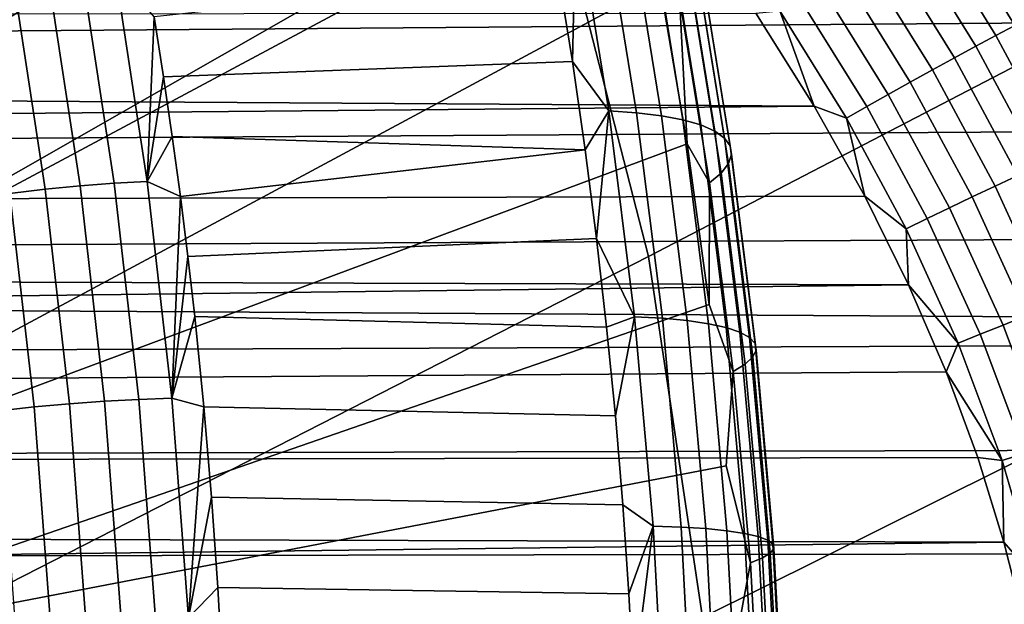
# Model space of a CAD drawing. Header units: metres. Extents: x -240 to 45, y -77 to 27.
# Tile 549 of 656: x -167.702 to -166.1, y 0.563 to 1.514. Entities that reach past the tile are written whole.
import ezdxf

# ---------------------------------------------------------------- set-up
doc = ezdxf.new("R2010")
doc.units = ezdxf.units.M
doc.layers.add('solid_102011X2', color=7, linetype='CONTINUOUS')

msp = doc.modelspace()

# ---------------------------------------------------------------- linework, layer by layer
at = {"layer": 'solid_102011X2'}
for points in [[(-168.435211, 1.318336, 293.82135), (-168.481232, 1.524811, 293.744751), (-167.014404, 2.853714, 296.294495), (-166.925232, 2.602482, 296.445587)], [(-168.395966, 1.106659, 293.886658), (-168.435211, 1.318336, 293.82135), (-166.925232, 2.602482, 296.445587), (-166.845459, 2.348233, 296.580811)], [(-168.395966, 1.106659, 293.886658), (-166.845459, 2.348233, 296.580811), (-166.774857, 2.091599, 296.700531)], [(-167.904434, 1.140906, 316.01709), (-168.055008, 1.73429, 315.920685), (-167.103455, 2.303709, 317.206848), (-166.829422, 1.715995, 317.413361)], [(-166.678741, 1.128871, 317.507141), (-166.829422, 1.715995, 317.413361), (-165.866562, 2.279384, 318.676483), (-165.583893, 1.697762, 318.887085)], [(-168.363632, 0.890614, 293.94046), (-168.395966, 1.106659, 293.886658), (-166.774857, 2.091599, 296.700531), (-166.713211, 1.833121, 296.805115)], [(-168.338364, 0.671054, 293.982544), (-168.363632, 0.890614, 293.94046), (-166.713211, 1.833121, 296.805115), (-166.660309, 1.573214, 296.894928)], [(-166.829422, 1.715995, 317.413361), (-166.678741, 1.128871, 317.507141), (-167.816666, 0.547114, 316.072815), (-167.904434, 1.140906, 316.01709)], [(-166.082504, 1.504853, 297.931671), (-166.199371, 1.695102, 297.935516), (-166.172272, 1.711224, 297.962219), (-166.054886, 1.519305, 297.958771)], [(-166.060898, 1.690207, 298.832428), (-177.630341, 1.580025, 305.817139), (-177.58905, 1.419041, 305.836487), (-165.963898, 1.509624, 298.827148)], [(-166.796646, 1.694243, 297.527527), (-166.825623, 1.589487, 297.591125), (-166.802536, 1.446035, 297.63028)], [(-166.743301, 1.36571, 297.618073), (-166.796646, 1.694243, 297.527527), (-166.802536, 1.446035, 297.63028)], [(-166.698013, 1.362747, 297.579285), (-166.751251, 1.690595, 297.488922), (-166.796646, 1.694243, 297.527527), (-166.743301, 1.36571, 297.618073)], [(-166.657578, 1.357895, 297.535614), (-166.710632, 1.684621, 297.445557), (-166.751251, 1.690595, 297.488922), (-166.698013, 1.362747, 297.579285)], [(-166.622574, 1.351224, 297.487671), (-166.675369, 1.676406, 297.398041), (-166.710632, 1.684621, 297.445557), (-166.657578, 1.357895, 297.535614)], [(-165.583893, 1.697762, 318.887085), (-165.433044, 1.116876, 318.978271), (-166.590897, 0.541343, 317.56134), (-166.678741, 1.128871, 317.507141)], [(-166.113068, 1.48863, 297.909088), (-166.229233, 1.677061, 297.913391), (-166.199371, 1.695102, 297.935516), (-166.082504, 1.504853, 297.931671)], [(-166.593506, 1.34283, 297.436218), (-166.645981, 1.666067, 297.347107), (-166.675369, 1.676406, 297.398041), (-166.622574, 1.351224, 297.487671)], [(-166.145981, 1.470943, 297.891479), (-166.261307, 1.657444, 297.896301), (-166.229233, 1.677061, 297.913391), (-166.113068, 1.48863, 297.909088)], [(-166.570786, 1.332831, 297.381897), (-166.622894, 1.653752, 297.293427), (-166.645981, 1.666067, 297.347107), (-166.593506, 1.34283, 297.436218)], [(-166.554733, 1.32137, 297.325531), (-166.6064, 1.639636, 297.237793), (-166.622894, 1.653752, 297.293427), (-166.570786, 1.332831, 297.381897)], [(-166.180634, 1.452128, 297.879181), (-166.294983, 1.636623, 297.884491), (-166.261307, 1.657444, 297.896301), (-166.145981, 1.470943, 297.891479)], [(-166.545578, 1.308611, 297.267914), (-166.596771, 1.62392, 297.181), (-166.6064, 1.639636, 297.237793), (-166.554733, 1.32137, 297.325531)], [(-166.216461, 1.432491, 297.872375), (-166.329712, 1.61494, 297.878235), (-166.294983, 1.636623, 297.884491), (-166.180634, 1.452128, 297.879181)], [(-166.543457, 1.294736, 297.209869), (-166.594131, 1.60683, 297.12384), (-166.596771, 1.62392, 297.181), (-166.545578, 1.308611, 297.267914)], [(-166.548401, 1.279943, 297.152252), (-166.598511, 1.588607, 297.067169), (-166.594131, 1.60683, 297.12384), (-166.543457, 1.294736, 297.209869)], [(-166.252579, 1.412515, 297.871277), (-166.364624, 1.592921, 297.877686), (-166.329712, 1.61494, 297.878235), (-166.216461, 1.432491, 297.872375)], [(-167.603699, 1.24404, 298.141693), (-167.656204, 1.588052, 298.054291), (-167.71283, 1.580849, 298.063202), (-167.660553, 1.238358, 298.150208)], [(-167.548019, 1.24815, 298.12677), (-167.600693, 1.593262, 298.039124), (-167.656204, 1.588052, 298.054291), (-167.603699, 1.24404, 298.141693)], [(-167.494278, 1.250633, 298.105682), (-167.547058, 1.596408, 298.017853), (-167.600693, 1.593262, 298.039124), (-167.548019, 1.24815, 298.12677)], [(-167.494278, 1.250633, 298.105682), (-167.48317, 1.518602, 298.013092), (-167.547058, 1.596408, 298.017853)], [(-166.825623, 1.589487, 297.591125), (-167.48317, 1.518602, 298.013092), (-167.467819, 1.421324, 298.038605), (-166.802536, 1.446035, 297.63028)], [(-166.560333, 1.264442, 297.095825), (-166.609863, 1.569514, 297.011719), (-166.598511, 1.588607, 297.067169), (-166.548401, 1.279943, 297.152252)], [(-166.288406, 1.392518, 297.875824), (-166.3992, 1.570922, 297.882782), (-166.364624, 1.592921, 297.877686), (-166.252579, 1.412515, 297.871277)], [(-168.338364, 0.671054, 293.982544), (-166.660309, 1.573214, 296.894928), (-166.615921, 1.312201, 296.970276)], [(-167.660553, 1.238358, 298.150208), (-167.71283, 1.580849, 298.063202), (-167.769836, 1.571749, 298.065735), (-167.717865, 1.23118, 298.152252)], [(-166.628006, 1.549821, 296.958344), (-166.615921, 1.312201, 296.970276), (-166.660309, 1.573214, 296.894928)], [(-166.323288, 1.372879, 297.885986), (-166.432755, 1.549359, 297.893463), (-166.3992, 1.570922, 297.882782), (-166.288406, 1.392518, 297.875824)], [(-165.829788, 1.542271, 354.821686), (-167.75676, 1.559288, 353.581146), (-167.787216, 1.040688, 353.621887), (-165.85936, 1.02933, 354.862396)], [(-166.579086, 1.248455, 297.041443), (-166.628006, 1.549821, 296.958344), (-166.609863, 1.569514, 297.011719), (-166.560333, 1.264442, 297.095825)], [(-166.579086, 1.248455, 297.041443), (-166.615921, 1.312201, 296.970276), (-166.628006, 1.549821, 296.958344)], [(-166.356537, 1.353971, 297.90155), (-166.464661, 1.52864, 297.909515), (-166.432755, 1.549359, 297.893463), (-166.323288, 1.372879, 297.885986)], [(-173.155243, 1.416331, 301.963715), (-173.170517, 1.520226, 301.938293), (-166.503952, 1.52455, 297.931122), (-166.408997, 1.373573, 297.923645)], [(-166.464661, 1.52864, 297.909515), (-166.408997, 1.373573, 297.923645), (-166.503952, 1.52455, 297.931122)], [(-166.356537, 1.353971, 297.90155), (-166.408997, 1.373573, 297.923645), (-166.464661, 1.52864, 297.909515)], [(-165.963898, 1.509624, 298.827148), (-177.58905, 1.419041, 305.836487), (-177.552429, 1.258762, 305.853577), (-165.879974, 1.332488, 298.822693)], [(-167.494278, 1.250633, 298.105682), (-167.467819, 1.421324, 298.038605), (-167.48317, 1.518602, 298.013092)], [(-166.008255, 1.292888, 297.905457), (-166.113068, 1.48863, 297.909088), (-166.082504, 1.504853, 297.931671), (-165.977036, 1.307146, 297.928436)], [(-166.041977, 1.277307, 297.88739), (-166.145981, 1.470943, 297.891479), (-166.113068, 1.48863, 297.909088), (-166.008255, 1.292888, 297.905457)], [(-166.077576, 1.260697, 297.874603), (-166.180634, 1.452128, 297.879181), (-166.145981, 1.470943, 297.891479), (-166.041977, 1.277307, 297.88739)], [(-166.781693, 1.302261, 297.665588), (-166.802536, 1.446035, 297.63028), (-167.467819, 1.421324, 298.038605), (-167.453537, 1.323935, 298.062408)], [(-166.743301, 1.36571, 297.618073), (-166.802536, 1.446035, 297.63028), (-166.781693, 1.302261, 297.665588)], [(-166.114456, 1.243328, 297.86731), (-166.216461, 1.432491, 297.872375), (-166.180634, 1.452128, 297.879181), (-166.077576, 1.260697, 297.874603)], [(-166.151733, 1.225631, 297.865692), (-166.252579, 1.412515, 297.871277), (-166.216461, 1.432491, 297.872375), (-166.114456, 1.243328, 297.86731)], [(-173.141068, 1.312163, 301.987305), (-173.155243, 1.416331, 301.963715), (-166.408997, 1.373573, 297.923645)], [(-167.494278, 1.250633, 298.105682), (-167.453537, 1.323935, 298.062408), (-167.467819, 1.421324, 298.038605)], [(-166.188782, 1.207885, 297.869781), (-166.288406, 1.392518, 297.875824), (-166.252579, 1.412515, 297.871277), (-166.151733, 1.225631, 297.865692)], [(-166.22493, 1.190428, 297.879456), (-166.323288, 1.372879, 297.885986), (-166.288406, 1.392518, 297.875824), (-166.188782, 1.207885, 297.869781)], [(-173.127991, 1.207719, 302.009064), (-173.141068, 1.312163, 301.987305), (-166.408997, 1.373573, 297.923645), (-166.326614, 1.2267, 297.917206)], [(-166.743301, 1.36571, 297.618073), (-166.781693, 1.302261, 297.665588), (-166.763092, 1.158203, 297.697083)], [(-166.701233, 1.030438, 297.689545), (-166.743301, 1.36571, 297.618073), (-166.763092, 1.158203, 297.697083)], [(-166.656021, 1.028188, 297.650574), (-166.698013, 1.362747, 297.579285), (-166.743301, 1.36571, 297.618073), (-166.701233, 1.030438, 297.689545)], [(-166.615738, 1.024505, 297.606659), (-166.657578, 1.357895, 297.535614), (-166.698013, 1.362747, 297.579285), (-166.656021, 1.028188, 297.650574)], [(-166.356537, 1.353971, 297.90155), (-166.326614, 1.2267, 297.917206), (-166.408997, 1.373573, 297.923645)], [(-166.259476, 1.173589, 297.894531), (-166.356537, 1.353971, 297.90155), (-166.323288, 1.372879, 297.885986), (-166.22493, 1.190428, 297.879456)], [(-166.580933, 1.019442, 297.558411), (-166.622574, 1.351224, 297.487671), (-166.657578, 1.357895, 297.535614), (-166.615738, 1.024505, 297.606659)], [(-166.552124, 1.013071, 297.5065), (-166.593506, 1.34283, 297.436218), (-166.622574, 1.351224, 297.487671), (-166.580933, 1.019442, 297.558411)], [(-166.259476, 1.173589, 297.894531), (-166.326614, 1.2267, 297.917206), (-166.356537, 1.353971, 297.90155)], [(-165.879974, 1.332488, 298.822693), (-177.552429, 1.258762, 305.853577), (-177.52037, 1.099172, 305.8685), (-165.807587, 1.157316, 298.818848)], [(-166.529694, 1.005483, 297.45166), (-166.570786, 1.332831, 297.381897), (-166.593506, 1.34283, 297.436218), (-166.552124, 1.013071, 297.5065)], [(-166.513992, 0.996785, 297.394714), (-166.554733, 1.32137, 297.325531), (-166.570786, 1.332831, 297.381897), (-166.529694, 1.005483, 297.45166)], [(-167.494278, 1.250633, 298.105682), (-167.440292, 1.226425, 298.084442), (-167.453537, 1.323935, 298.062408)], [(-166.781693, 1.302261, 297.665588), (-167.453537, 1.323935, 298.062408), (-167.440292, 1.226425, 298.084442)], [(-166.505234, 0.987103, 297.336456), (-166.545578, 1.308611, 297.267914), (-166.554733, 1.32137, 297.325531), (-166.513992, 0.996785, 297.394714)], [(-168.320236, 0.448846, 294.012695), (-168.338364, 0.671054, 293.982544), (-166.615921, 1.312201, 296.970276), (-166.57988, 1.050435, 297.031464)], [(-166.781693, 1.302261, 297.665588), (-167.440292, 1.226425, 298.084442), (-167.428085, 1.128773, 298.104736), (-166.763092, 1.158203, 297.697083)], [(-166.579086, 1.248455, 297.041443), (-166.57988, 1.050435, 297.031464), (-166.615921, 1.312201, 296.970276)], [(-166.503525, 0.976573, 297.27771), (-166.543457, 1.294736, 297.209869), (-166.545578, 1.308611, 297.267914), (-166.505234, 0.987103, 297.336456)], [(-166.508911, 0.965347, 297.219299), (-166.548401, 1.279943, 297.152252), (-166.543457, 1.294736, 297.209869), (-166.503525, 0.976573, 297.27771)], [(-166.521317, 0.953584, 297.162079), (-166.560333, 1.264442, 297.095825), (-166.548401, 1.279943, 297.152252), (-166.508911, 0.965347, 297.219299)], [(-167.454178, 0.898149, 298.172424), (-167.494278, 1.250633, 298.105682), (-167.548019, 1.24815, 298.12677), (-167.507996, 0.896357, 298.19339)], [(-167.454178, 0.898149, 298.172424), (-167.440292, 1.226425, 298.084442), (-167.494278, 1.250633, 298.105682)], [(-166.540543, 0.941453, 297.106873), (-166.579086, 1.248455, 297.041443), (-166.560333, 1.264442, 297.095825), (-166.521317, 0.953584, 297.162079)], [(-166.025055, 1.047772, 297.863068), (-166.114456, 1.243328, 297.86731), (-166.077576, 1.260697, 297.874603), (-165.987183, 1.062668, 297.870789)], [(-167.62085, 0.889287, 298.216309), (-167.660553, 1.238358, 298.150208), (-167.717865, 1.23118, 298.152252), (-167.678375, 0.884104, 298.217957)], [(-167.563797, 0.893389, 298.208069), (-167.603699, 1.24404, 298.141693), (-167.660553, 1.238358, 298.150208), (-167.62085, 0.889287, 298.216309)], [(-167.507996, 0.896357, 298.19339), (-167.548019, 1.24815, 298.12677), (-167.603699, 1.24404, 298.141693), (-167.563797, 0.893389, 298.208069)], [(-166.540543, 0.941453, 297.106873), (-166.57988, 1.050435, 297.031464), (-166.579086, 1.248455, 297.041443)], [(-166.063385, 1.032574, 297.861023), (-166.151733, 1.225631, 297.865692), (-166.114456, 1.243328, 297.86731), (-166.025055, 1.047772, 297.863068)], [(-173.116013, 1.103096, 302.029022), (-173.127991, 1.207719, 302.009064), (-166.326614, 1.2267, 297.917206), (-166.255402, 1.082802, 297.911713)], [(-167.678375, 0.884104, 298.217957), (-167.717865, 1.23118, 298.152252), (-167.774826, 1.222601, 298.147766), (-167.735611, 0.877909, 298.213013)], [(-167.454178, 0.898149, 298.172424), (-167.428085, 1.128773, 298.104736), (-167.440292, 1.226425, 298.084442)], [(-166.259476, 1.173589, 297.894531), (-166.255402, 1.082802, 297.911713), (-166.326614, 1.2267, 297.917206)], [(-166.101578, 1.01731, 297.864624), (-166.188782, 1.207885, 297.869781), (-166.151733, 1.225631, 297.865692), (-166.063385, 1.032574, 297.861023)], [(-166.138901, 1.002271, 297.873871), (-166.22493, 1.190428, 297.879456), (-166.188782, 1.207885, 297.869781), (-166.101578, 1.01731, 297.864624)], [(-166.174667, 0.987741, 297.88855), (-166.259476, 1.173589, 297.894531), (-166.22493, 1.190428, 297.879456), (-166.138901, 1.002271, 297.873871)], [(-166.174667, 0.987741, 297.88855), (-166.255402, 1.082802, 297.911713), (-166.259476, 1.173589, 297.894531)], [(-165.807587, 1.157316, 298.818848), (-177.52037, 1.099172, 305.8685), (-177.492798, 0.940262, 305.881256), (-165.746399, 0.984705, 298.815582)], [(-166.746735, 1.013926, 297.724823), (-166.763092, 1.158203, 297.697083), (-167.428085, 1.128773, 298.104736), (-167.416916, 1.031032, 298.123322)], [(-166.701233, 1.030438, 297.689545), (-166.763092, 1.158203, 297.697083), (-166.746735, 1.013926, 297.724823)], [(-166.678741, 1.128871, 317.507141), (-166.590897, 0.541343, 317.56134), (-167.559082, 0, 316.373596), (-167.816666, 0.547114, 316.072815)], [(-167.454178, 0.898149, 298.172424), (-167.416916, 1.031032, 298.123322), (-167.428085, 1.128773, 298.104736)], [(-165.433044, 1.116876, 318.978271), (-165.345108, 0.53559, 319.030975), (-165.725067, 0, 318.572296), (-166.590897, 0.541343, 317.56134)], [(-173.105133, 0.99838, 302.047119), (-173.116013, 1.103096, 302.029022), (-166.255402, 1.082802, 297.911713)], [(-173.095352, 0.89351, 302.063385), (-173.105133, 0.99838, 302.047119), (-166.255402, 1.082802, 297.911713), (-166.194382, 0.941266, 297.907074)], [(-166.174667, 0.987741, 297.88855), (-166.194382, 0.941266, 297.907074), (-166.255402, 1.082802, 297.911713)], [(-166.540543, 0.941453, 297.106873), (-166.552017, 0.788092, 297.078796), (-168.320236, 0.448846, 294.012695), (-166.57988, 1.050435, 297.031464)], [(-165.85936, 1.02933, 354.862396), (-167.787216, 1.040688, 353.621887), (-167.805511, 0.520484, 353.646332), (-165.877136, 0.514804, 354.886841)], [(-167.454178, 0.898149, 298.172424), (-167.4021, 0.884267, 298.14801), (-167.416916, 1.031032, 298.123322)], [(-166.732574, 0.869417, 297.74881), (-166.746735, 1.013926, 297.724823), (-167.416916, 1.031032, 298.123322), (-167.4021, 0.884267, 298.14801)], [(-166.701233, 1.030438, 297.689545), (-166.746735, 1.013926, 297.724823), (-166.732574, 0.869417, 297.74881)], [(-166.670837, 0.689942, 297.74115), (-166.701233, 1.030438, 297.689545), (-166.732574, 0.869417, 297.74881), (-166.720627, 0.724773, 297.769073)], [(-166.625702, 0.688429, 297.702087), (-166.656021, 1.028188, 297.650574), (-166.701233, 1.030438, 297.689545), (-166.670837, 0.689942, 297.74115)], [(-166.58551, 0.685952, 297.65799), (-166.615738, 1.024505, 297.606659), (-166.656021, 1.028188, 297.650574), (-166.625702, 0.688429, 297.702087)], [(-166.028015, 0.821287, 297.860382), (-166.101578, 1.01731, 297.864624), (-166.063385, 1.032574, 297.861023), (-165.988815, 0.833844, 297.857147)], [(-166.550858, 0.682547, 297.609467), (-166.580933, 1.019442, 297.558411), (-166.615738, 1.024505, 297.606659), (-166.58551, 0.685952, 297.65799)], [(-166.522232, 0.678263, 297.557251), (-166.552124, 1.013071, 297.5065), (-166.580933, 1.019442, 297.558411), (-166.550858, 0.682547, 297.609467)], [(-166.500031, 0.67316, 297.502045), (-166.529694, 1.005483, 297.45166), (-166.552124, 1.013071, 297.5065), (-166.522232, 0.678263, 297.557251)], [(-166.066376, 0.808898, 297.869263), (-166.138901, 1.002271, 297.873871), (-166.101578, 1.01731, 297.864624), (-166.028015, 0.821287, 297.860382)], [(-166.484589, 0.667312, 297.444672), (-166.513992, 0.996785, 297.394714), (-166.529694, 1.005483, 297.45166), (-166.500031, 0.67316, 297.502045)], [(-166.476105, 0.660801, 297.385925), (-166.505234, 0.987103, 297.336456), (-166.513992, 0.996785, 297.394714), (-166.484589, 0.667312, 297.444672)], [(-166.10321, 0.79691, 297.883575), (-166.174667, 0.987741, 297.88855), (-166.138901, 1.002271, 297.873871), (-166.066376, 0.808898, 297.869263)], [(-165.746399, 0.984705, 298.815582), (-177.492798, 0.940262, 305.881256), (-177.46962, 0.78202, 305.891937), (-165.695801, 0.814282, 298.812866)], [(-166.474716, 0.653721, 297.32666), (-166.503525, 0.976573, 297.27771), (-166.505234, 0.987103, 297.336456), (-166.476105, 0.660801, 297.385925)], [(-166.10321, 0.79691, 297.883575), (-166.194382, 0.941266, 297.907074), (-166.174667, 0.987741, 297.88855)], [(-166.493164, 0.638263, 297.2099), (-166.521317, 0.953584, 297.162079), (-166.508911, 0.965347, 297.219299), (-166.480423, 0.646172, 297.2677)], [(-166.480423, 0.646172, 297.2677), (-166.508911, 0.965347, 297.219299), (-166.503525, 0.976573, 297.27771), (-166.474716, 0.653721, 297.32666)], [(-166.512756, 0.630106, 297.154083), (-166.540543, 0.941453, 297.106873), (-166.521317, 0.953584, 297.162079), (-166.493164, 0.638263, 297.2099)], [(-173.08667, 0.788543, 302.07782), (-173.095352, 0.89351, 302.063385), (-166.194382, 0.941266, 297.907074), (-166.142838, 0.801882, 297.903198)], [(-166.512756, 0.630106, 297.154083), (-166.552017, 0.788092, 297.078796), (-166.540543, 0.941453, 297.106873)], [(-166.10321, 0.79691, 297.883575), (-166.142838, 0.801882, 297.903198), (-166.194382, 0.941266, 297.907074)], [(-167.42717, 0.540751, 298.217377), (-167.454178, 0.898149, 298.172424), (-167.507996, 0.896357, 298.19339), (-167.481049, 0.539668, 298.238251)], [(-167.42717, 0.540751, 298.217377), (-167.4021, 0.884267, 298.14801), (-167.454178, 0.898149, 298.172424)], [(-167.651779, 0.532263, 298.262207), (-167.678375, 0.884104, 298.217957), (-167.735611, 0.877909, 298.213013), (-167.709198, 0.52852, 298.256958)], [(-167.594101, 0.535396, 298.260803), (-167.62085, 0.889287, 298.216309), (-167.678375, 0.884104, 298.217957), (-167.651779, 0.532263, 298.262207)], [(-167.536942, 0.537875, 298.252777), (-167.563797, 0.893389, 298.208069), (-167.62085, 0.889287, 298.216309), (-167.594101, 0.535396, 298.260803)], [(-167.481049, 0.539668, 298.238251), (-167.507996, 0.896357, 298.19339), (-167.563797, 0.893389, 298.208069), (-167.536942, 0.537875, 298.252777)], [(-167.42717, 0.540751, 298.217377), (-167.389572, 0.737296, 298.168854), (-167.4021, 0.884267, 298.14801)], [(-166.720627, 0.724773, 297.769073), (-166.732574, 0.869417, 297.74881), (-167.4021, 0.884267, 298.14801), (-167.389572, 0.737296, 298.168854)], [(-165.695801, 0.814282, 298.812866), (-177.46962, 0.78202, 305.891937), (-177.45076, 0.624427, 305.900574), (-165.655228, 0.645665, 298.810669)], [(-173.079086, 0.683575, 302.090454), (-173.08667, 0.788543, 302.07782), (-166.142838, 0.801882, 297.903198), (-166.100082, 0.66399, 297.899994)], [(-166.10321, 0.79691, 297.883575), (-166.100082, 0.66399, 297.899994), (-166.142838, 0.801882, 297.903198)], [(-166.046188, 0.601753, 297.879608), (-166.10321, 0.79691, 297.883575), (-166.066376, 0.808898, 297.869263), (-166.008469, 0.610992, 297.865601)], [(-166.512756, 0.630106, 297.154083), (-166.532211, 0.525326, 297.112427), (-168.320236, 0.448846, 294.012695), (-166.552017, 0.788092, 297.078796)], [(-166.046188, 0.601753, 297.879608), (-166.100082, 0.66399, 297.899994), (-166.10321, 0.79691, 297.883575)], [(-167.42717, 0.540751, 298.217377), (-167.379349, 0.590225, 298.185883), (-167.389572, 0.737296, 298.168854)], [(-166.710861, 0.579956, 297.785645), (-166.720627, 0.724773, 297.769073), (-167.389572, 0.737296, 298.168854), (-167.379349, 0.590225, 298.185883)], [(-166.670837, 0.689942, 297.74115), (-166.720627, 0.724773, 297.769073), (-166.710861, 0.579956, 297.785645)], [(-166.670837, 0.689942, 297.74115), (-166.710861, 0.579956, 297.785645), (-166.703278, 0.435068, 297.798492)], [(-166.652466, 0.34588, 297.772369), (-166.670837, 0.689942, 297.74115), (-166.703278, 0.435068, 297.798492)], [(-166.607361, 0.345119, 297.733246), (-166.625702, 0.688429, 297.702087), (-166.670837, 0.689942, 297.74115), (-166.652466, 0.34588, 297.772369)], [(-173.072586, 0.578627, 302.101257), (-173.079086, 0.683575, 302.090454), (-166.100082, 0.66399, 297.899994)], [(-166.567245, 0.343874, 297.689026), (-166.58551, 0.685952, 297.65799), (-166.625702, 0.688429, 297.702087), (-166.607361, 0.345119, 297.733246)], [(-166.532684, 0.342162, 297.64035), (-166.550858, 0.682547, 297.609467), (-166.58551, 0.685952, 297.65799), (-166.567245, 0.343874, 297.689026)], [(-166.504181, 0.340009, 297.587921), (-166.522232, 0.678263, 297.557251), (-166.550858, 0.682547, 297.609467), (-166.532684, 0.342162, 297.64035)], [(-166.482117, 0.337444, 297.532501), (-166.500031, 0.67316, 297.502045), (-166.522232, 0.678263, 297.557251), (-166.504181, 0.340009, 297.587921)], [(-166.466812, 0.334504, 297.474854), (-166.484589, 0.667312, 297.444672), (-166.500031, 0.67316, 297.502045), (-166.482117, 0.337444, 297.532501)], [(-173.067184, 0.473662, 302.11026), (-173.072586, 0.578627, 302.101257), (-166.100082, 0.66399, 297.899994), (-166.06572, 0.527505, 297.897369)], [(-166.458511, 0.331232, 297.415802), (-166.476105, 0.660801, 297.385925), (-166.484589, 0.667312, 297.444672), (-166.466812, 0.334504, 297.474854)], [(-166.457306, 0.327673, 297.356232), (-166.474716, 0.653721, 297.32666), (-166.476105, 0.660801, 297.385925), (-166.458511, 0.331232, 297.415802)], [(-166.046188, 0.601753, 297.879608), (-166.06572, 0.527505, 297.897369), (-166.100082, 0.66399, 297.899994)], [(-165.655228, 0.645665, 298.810669), (-177.45076, 0.624427, 305.900574), (-177.436157, 0.467466, 305.907227), (-165.624359, 0.479306, 298.80896)], [(-166.476166, 0.319904, 297.23877), (-166.493164, 0.638263, 297.2099), (-166.480423, 0.646172, 297.2677), (-166.463211, 0.323879, 297.296906)], [(-166.463211, 0.323879, 297.296906), (-166.480423, 0.646172, 297.2677), (-166.474716, 0.653721, 297.32666), (-166.457306, 0.327673, 297.356232)], [(-166.495972, 0.315804, 297.182587), (-166.532211, 0.525326, 297.112427), (-166.512756, 0.630106, 297.154083)], [(-166.495972, 0.315804, 297.182587), (-166.512756, 0.630106, 297.154083), (-166.493164, 0.638263, 297.2099), (-166.476166, 0.319904, 297.23877)], [(-167.42717, 0.540751, 298.217377), (-167.371399, 0.443004, 298.199097), (-167.379349, 0.590225, 298.185883)], [(-166.703278, 0.435068, 297.798492), (-166.710861, 0.579956, 297.785645), (-167.379349, 0.590225, 298.185883), (-167.371399, 0.443004, 298.199097)]]:
    msp.add_3dface(points, dxfattribs=at)

doc.saveas('drawing.dxf')
